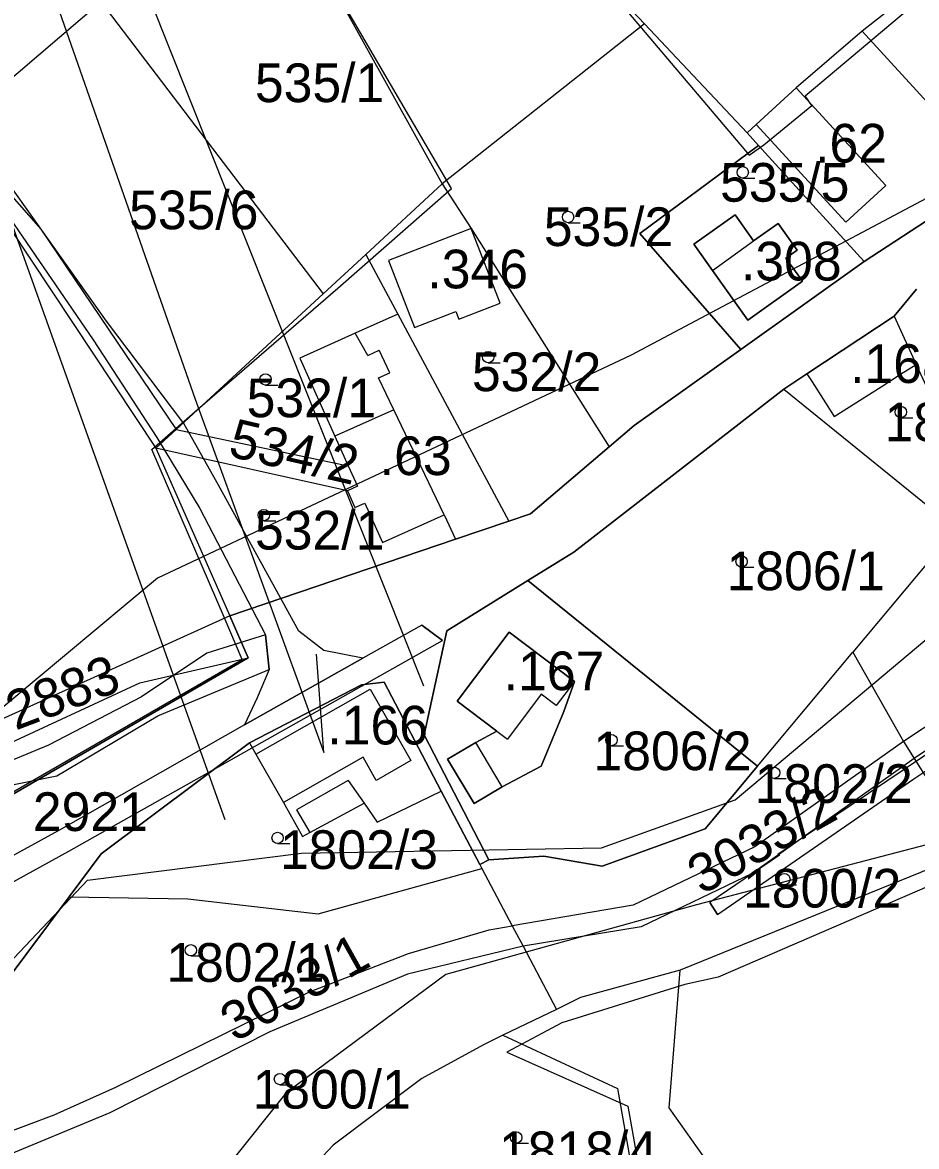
# Model space of a CAD drawing. Extents: x -564810 to -550519, y -1045831 to -1034011.
# Drawn here: x -553711.3 to -553593.3, y -1037395.7 to -1037247.5 of the extents above; entities that cross this region are included whole.
import ezdxf

# ---------------------------------------------------------------- set-up
doc = ezdxf.new("R2010")
doc.units = 0
for name, color, linetype in [('KN stav', 7, 'Continuous'), ('Obvod KPU', 7, 'Continuous'), ('Parcelní čísla', 7, 'Continuous'), ('Polní cesty stavající', 7, 'Continuous'), ('STG', 7, 'Continuous'), ('Vedení VN', 7, 'Continuous'), ('Vrstva 22', 7, 'Continuous'), ('Vrstva 33', 7, 'Continuous'), ('Vrstva 39', 7, 'Continuous'), ('Vrstva 4', 7, 'Continuous'), ('zamokř ploch', 7, 'Continuous')]:
    doc.layers.add(name, color=color, linetype=linetype)

msp = doc.modelspace()

# ---------------------------------------------------------------- linework, layer by layer
at = {"layer": 'KN stav'}
for p, q in [((-553679.48, -1037226.4), (-553655.9, -1037268.76)), ((-553578.88, -1037231.64), (-553600.49, -1037248.6)), ((-553637.47, -1037238.89), (-553629.2, -1037247.67)), ((-553720.52, -1037261.5), (-553700.92, -1037244.74)), ((-553700.92, -1037244.74), (-553671.59, -1037283.25)), ((-553629.2, -1037247.67), (-553655.9, -1037268.76)), ((-553615.67, -1037262.05), (-553629.2, -1037247.67)), ((-553600.49, -1037248.6), (-553609.19, -1037256.09)), ((-553600.49, -1037248.6), (-553583.03, -1037267.78)), ((-553609.19, -1037256.09), (-553614.46, -1037260.94)), ((-553614.46, -1037260.94), (-553615.67, -1037262.05)), ((-553720.52, -1037261.5), (-553708.83, -1037274.73)), ((-553615.67, -1037262.05), (-553614.16, -1037263.71)), ((-553614.16, -1037263.71), (-553629.82, -1037275.31)), ((-553629.82, -1037275.31), (-553614.16, -1037263.71)), ((-553614.16, -1037263.71), (-553603.9, -1037274.98)), ((-553603.9, -1037274.98), (-553614.16, -1037263.71)), ((-553600.24, -1037279.01), (-553583.03, -1037267.78)), ((-553583.03, -1037267.78), (-553600.24, -1037279.01)), ((-553655.9, -1037268.76), (-553665.97, -1037278.06)), ((-553655.9, -1037268.76), (-553652.07, -1037274.65)), ((-553617.26, -1037272.84), (-553622.71, -1037276.72)), ((-553622.71, -1037276.72), (-553617.26, -1037272.84)), ((-553614.81, -1037276.29), (-553617.26, -1037272.84)), ((-553617.26, -1037272.84), (-553614.81, -1037276.29)), ((-553611.58, -1037274), (-553614.81, -1037276.29)), ((-553614.81, -1037276.29), (-553611.58, -1037274)), ((-553609.09, -1037277.5), (-553611.58, -1037274)), ((-553611.58, -1037274), (-553609.09, -1037277.5)), ((-553712.98, -1037274.52), (-553693.67, -1037303.63)), ((-553708.83, -1037274.73), (-553690.97, -1037301.14)), ((-553652.07, -1037274.65), (-553662.99, -1037278.87)), ((-553652.07, -1037274.65), (-553652.06, -1037274.66)), ((-553648.26, -1037284.51), (-553652.06, -1037274.66)), ((-553652.06, -1037274.66), (-553633.87, -1037303.45)), ((-553629.82, -1037275.31), (-553616.5, -1037290.62)), ((-553616.5, -1037290.62), (-553629.82, -1037275.31)), ((-553603.9, -1037274.98), (-553600.24, -1037279.01)), ((-553600.24, -1037279.01), (-553603.9, -1037274.98)), ((-553622.71, -1037276.72), (-553620.26, -1037280.17)), ((-553620.26, -1037280.17), (-553622.71, -1037276.72)), ((-553665.97, -1037278.06), (-553671.59, -1037283.25)), ((-553665.97, -1037278.06), (-553661.75, -1037285.94)), ((-553662.99, -1037278.87), (-553659.57, -1037287.71)), ((-553610.55, -1037278.54), (-553609.09, -1037277.5)), ((-553609.09, -1037277.5), (-553610.55, -1037278.54)), ((-553608.38, -1037281.6), (-553610.55, -1037278.54)), ((-553610.55, -1037278.54), (-553608.38, -1037281.6)), ((-553620.26, -1037280.17), (-553615.59, -1037286.73)), ((-553615.59, -1037286.73), (-553620.26, -1037280.17)), ((-553616.5, -1037290.62), (-553600.24, -1037279.01)), ((-553600.24, -1037279.01), (-553616.5, -1037290.62)), ((-553615.59, -1037286.73), (-553608.38, -1037281.6)), ((-553608.38, -1037281.6), (-553615.59, -1037286.73)), ((-553671.59, -1037283.25), (-553690.97, -1037301.14)), ((-553593.31, -1037282.63), (-553596.28, -1037286.21)), ((-553596.28, -1037286.21), (-553593.31, -1037282.63)), ((-553653.71, -1037286.62), (-553648.26, -1037284.51)), ((-553661.75, -1037285.94), (-553667.39, -1037288.47)), ((-553661.75, -1037285.94), (-553647.12, -1037313.24)), ((-553659.57, -1037287.71), (-553654.11, -1037285.6)), ((-553654.11, -1037285.6), (-553653.71, -1037286.62)), ((-553596.28, -1037286.21), (-553607.78, -1037293.8)), ((-553607.78, -1037293.8), (-553596.28, -1037286.21)), ((-553596.28, -1037286.21), (-553593.36, -1037292.58)), ((-553667.39, -1037288.47), (-553674.68, -1037291.74)), ((-553630.56, -1037300.63), (-553616.5, -1037290.62)), ((-553616.5, -1037290.62), (-553630.56, -1037300.63)), ((-553674.68, -1037291.74), (-553670.06, -1037302.04)), ((-553595.42, -1037293.88), (-553593.36, -1037292.58)), ((-553593.36, -1037292.58), (-553587.64, -1037305.07)), ((-553607.78, -1037293.8), (-553610.84, -1037295.82)), ((-553610.84, -1037295.82), (-553607.78, -1037293.8)), ((-553607.78, -1037293.8), (-553607.11, -1037294.85)), ((-553607.11, -1037294.85), (-553604.2, -1037299.44)), ((-553597.99, -1037295.51), (-553595.42, -1037293.88)), ((-553610.84, -1037295.82), (-553638.53, -1037317.33)), ((-553638.53, -1037317.33), (-553610.84, -1037295.82)), ((-553610.84, -1037295.82), (-553588.14, -1037314.25)), ((-553604.2, -1037299.44), (-553597.99, -1037295.51)), ((-553633.87, -1037303.45), (-553630.56, -1037300.63)), ((-553630.56, -1037300.63), (-553633.87, -1037303.45)), ((-553690.97, -1037301.14), (-553693.67, -1037303.63)), ((-553690.97, -1037301.14), (-553668.29, -1037305.97)), ((-553670.06, -1037302.04), (-553668.29, -1037305.97)), ((-553693.67, -1037303.63), (-553683.9, -1037325.72)), ((-553668.39, -1037309.23), (-553693.67, -1037303.63)), ((-553644.25, -1037312.27), (-553633.87, -1037303.45)), ((-553633.87, -1037303.45), (-553644.25, -1037312.27)), ((-553668.29, -1037305.97), (-553667.09, -1037308.65)), ((-553667.09, -1037308.65), (-553668.39, -1037309.23)), ((-553668.39, -1037309.23), (-553667.4, -1037311.44)), ((-553667.4, -1037311.44), (-553666.1, -1037310.86)), ((-553666.1, -1037310.86), (-553663.77, -1037316.05)), ((-553663.77, -1037316.05), (-553655.62, -1037312.39)), ((-553655.62, -1037312.39), (-553654.16, -1037315.63)), ((-553647.12, -1037313.24), (-553644.25, -1037312.27)), ((-553644.25, -1037312.27), (-553647.12, -1037313.24)), ((-553654.16, -1037315.63), (-553647.12, -1037313.24)), ((-553647.12, -1037313.24), (-553654.16, -1037315.63)), ((-553588.14, -1037314.25), (-553601.74, -1037330.54)), ((-553683.9, -1037325.72), (-553654.16, -1037315.63)), ((-553654.16, -1037315.63), (-553683.9, -1037325.72)), ((-553638.53, -1037317.33), (-553644.58, -1037321.08)), ((-553644.58, -1037321.08), (-553638.53, -1037317.33)), ((-553559.3, -1037318.56), (-553595.05, -1037342.3)), ((-553644.58, -1037321.08), (-553655.27, -1037327.72)), ((-553655.27, -1037327.72), (-553644.58, -1037321.08)), ((-553644.58, -1037321.08), (-553614.29, -1037345.56)), ((-553614.29, -1037345.56), (-553644.58, -1037321.08)), ((-553683.9, -1037325.72), (-553724.76, -1037344.25)), ((-553681.51, -1037331.29), (-553683.9, -1037325.72)), ((-553683.9, -1037325.72), (-553681.51, -1037331.29)), ((-553655.27, -1037327.72), (-553658.26, -1037341.41)), ((-553658.26, -1037341.41), (-553655.27, -1037327.72)), ((-553647.08, -1037327.89), (-553653.94, -1037336.98)), ((-553653.94, -1037336.98), (-553647.08, -1037327.89)), ((-553638.46, -1037334.4), (-553647.08, -1037327.89)), ((-553647.08, -1037327.89), (-553638.46, -1037334.4)), ((-553614.29, -1037345.56), (-553601.74, -1037330.54)), ((-553601.74, -1037330.54), (-553595.05, -1037342.3)), ((-553721.53, -1037354.48), (-553681.51, -1037331.29)), ((-553681.51, -1037331.29), (-553721.53, -1037354.48)), ((-553695.78, -1037334.55), (-553681.51, -1037331.29)), ((-553738.8, -1037354.51), (-553695.78, -1037334.55)), ((-553666.55, -1037334.82), (-553681.33, -1037342.47)), ((-553681.33, -1037342.47), (-553666.55, -1037334.82)), ((-553663.55, -1037334.5), (-553666.55, -1037334.82)), ((-553666.55, -1037334.82), (-553663.55, -1037334.5)), ((-553656.04, -1037348.86), (-553663.55, -1037334.5)), ((-553663.55, -1037334.5), (-553656.04, -1037348.86)), ((-553639.83, -1037338.35), (-553638.46, -1037334.4)), ((-553638.46, -1037334.4), (-553639.83, -1037338.35)), ((-553653.94, -1037336.98), (-553648.67, -1037340.96)), ((-553648.67, -1037340.96), (-553653.94, -1037336.98)), ((-553642.83, -1037345.55), (-553639.83, -1037338.35)), ((-553639.83, -1037338.35), (-553642.83, -1037345.55)), ((-553584.82, -1037338.56), (-553593.62, -1037344.57)), ((-553648.67, -1037340.96), (-553651.47, -1037342.43)), ((-553651.47, -1037342.43), (-553648.67, -1037340.96)), ((-553681.33, -1037342.47), (-553700.89, -1037357.13)), ((-553700.89, -1037357.13), (-553681.33, -1037342.47)), ((-553681.33, -1037342.47), (-553680.47, -1037343.98)), ((-553658.26, -1037341.41), (-553649.74, -1037357.93)), ((-553649.74, -1037357.93), (-553658.26, -1037341.41)), ((-553651.47, -1037342.43), (-553655.18, -1037344.63)), ((-553655.18, -1037344.63), (-553651.47, -1037342.43)), ((-553595.05, -1037342.3), (-553614.66, -1037356.22)), ((-553595.05, -1037342.3), (-553593.62, -1037344.57)), ((-553680.47, -1037343.98), (-553676.84, -1037350.37)), ((-553655.18, -1037344.63), (-553651.7, -1037350.49)), ((-553651.7, -1037350.49), (-553655.18, -1037344.63)), ((-553648, -1037348.29), (-553642.83, -1037345.55)), ((-553642.83, -1037345.55), (-553648, -1037348.29)), ((-553614.29, -1037345.56), (-553621.19, -1037353.82)), ((-553621.19, -1037353.82), (-553614.29, -1037345.56)), ((-553593.62, -1037344.57), (-553615, -1037359.71)), ((-553593.62, -1037344.57), (-553591.35, -1037348.16)), ((-553651.7, -1037350.49), (-553648, -1037348.29)), ((-553648, -1037348.29), (-553651.7, -1037350.49)), ((-553664.46, -1037352.93), (-553656.04, -1037348.86)), ((-553650.94, -1037358.51), (-553656.04, -1037348.86)), ((-553656.04, -1037348.86), (-553650.94, -1037358.51)), ((-553676.84, -1037350.37), (-553674.31, -1037354.82)), ((-553673.35, -1037354.3), (-553666.21, -1037350.45)), ((-553666.21, -1037350.45), (-553664.46, -1037352.93)), ((-553674.31, -1037354.82), (-553673.35, -1037354.3)), ((-553621.19, -1037353.82), (-553634.79, -1037358.75)), ((-553634.79, -1037358.75), (-553621.19, -1037353.82)), ((-553700.89, -1037357.13), (-553705.11, -1037362.78)), ((-553705.11, -1037362.78), (-553700.89, -1037357.13)), ((-553642.49, -1037357.41), (-553649.74, -1037357.93)), ((-553649.74, -1037357.93), (-553642.49, -1037357.41)), ((-553634.79, -1037358.75), (-553642.49, -1037357.41)), ((-553642.49, -1037357.41), (-553634.79, -1037358.75)), ((-553614.66, -1037356.22), (-553630.71, -1037363.91)), ((-553585.89, -1037356.77), (-553624.49, -1037372.47)), ((-553649.74, -1037357.93), (-553650.94, -1037358.51)), ((-553650.94, -1037358.51), (-553649.74, -1037357.93)), ((-553650.94, -1037358.51), (-553650.65, -1037359.06)), ((-553672.24, -1037365.04), (-553650.65, -1037359.06)), ((-553650.65, -1037359.06), (-553646.66, -1037366.62)), ((-553615, -1037359.71), (-553629.66, -1037366.77)), ((-553705.11, -1037362.78), (-553713.43, -1037373.92)), ((-553713.43, -1037373.92), (-553705.11, -1037362.78)), ((-553705.11, -1037362.78), (-553689.47, -1037363.05)), ((-553689.47, -1037363.05), (-553672.24, -1037365.04)), ((-553630.71, -1037363.91), (-553646.66, -1037366.62)), ((-553660.33, -1037370.26), (-553649.69, -1037367.13)), ((-553649.69, -1037367.13), (-553646.66, -1037366.62)), ((-553646.66, -1037366.62), (-553645.23, -1037369.31)), ((-553629.66, -1037366.77), (-553645.23, -1037369.31)), ((-553645.23, -1037369.31), (-553660.46, -1037373.01)), ((-553645.23, -1037369.31), (-553640.83, -1037377.64)), ((-553673.41, -1037375.34), (-553660.33, -1037370.26)), ((-553660.46, -1037373.01), (-553678.63, -1037380.59)), ((-553624.49, -1037372.47), (-553637.64, -1037376.09)), ((-553625.95, -1037390.62), (-553624.49, -1037372.47)), ((-553698.95, -1037387.88), (-553673.41, -1037375.34)), ((-553637.64, -1037376.09), (-553640.83, -1037377.64)), ((-553640.83, -1037377.64), (-553647.9, -1037381.06)), ((-553678.63, -1037380.59), (-553699.72, -1037391.3)), ((-553647.9, -1037381.06), (-553650.45, -1037382.3)), ((-553647.9, -1037381.06), (-553632.78, -1037388.09)), ((-553650.45, -1037382.3), (-553658.6, -1037386.76)), ((-553658.6, -1037386.76), (-553670.27, -1037395.55)), ((-553707.09, -1037391.54), (-553698.95, -1037387.88)), ((-553632.78, -1037388.09), (-553630.11, -1037403.18)), ((-553717.96, -1037395.66), (-553707.09, -1037391.54)), ((-553699.72, -1037391.3), (-553717.23, -1037398.53)), ((-553618.57, -1037401.04), (-553625.95, -1037390.62)), ((-553670.27, -1037395.55), (-553679.21, -1037404.95))]:
    msp.add_line(p, q, dxfattribs=at)
at = {"layer": 'Obvod KPU'}
for p, q in [((-553658.45, -1037214.25), (-553615.38, -1037264.96)), ((-553654.67, -1037269.35), (-553678.13, -1037229.18)), ((-553608.01, -1037257.14), (-553579.65, -1037233.3)), ((-553607.12, -1037258.44), (-553608.01, -1037257.14)), ((-553613.48, -1037263.6), (-553607.12, -1037258.44)), ((-553615.38, -1037264.96), (-553613.48, -1037263.6)), ((-553669.66, -1037282.52), (-553654.67, -1037269.35)), ((-553688.16, -1037298.52), (-553669.66, -1037282.52)), ((-553694.18, -1037303.78), (-553688.16, -1037298.52)), ((-553684.67, -1037325.93), (-553694.18, -1037303.78)), ((-553682.27, -1037331.51), (-553684.67, -1037325.93)), ((-553721.65, -1037354.21), (-553682.27, -1037331.51)), ((-553585.33, -1037358.59), (-553619.5, -1037373.41)), ((-553619.5, -1037373.41), (-553623.91, -1037374.36)), ((-553623.91, -1037374.36), (-553640.1, -1037379.39)), ((-553640.1, -1037379.39), (-553647.36, -1037383.28)), ((-553647.36, -1037383.28), (-553631.41, -1037390.4)), ((-553631.41, -1037390.4), (-553629.26, -1037402.58))]:
    msp.add_line(p, q, dxfattribs=at)
at = {"layer": 'Polní cesty stavající'}
for p, q in [((-553700.19, -1037286.86), (-553713.25, -1037268.5)), ((-553715.35, -1037269.81), (-553701.93, -1037289.34)), ((-553689.96, -1037300.36), (-553700.19, -1037286.86)), ((-553701.93, -1037289.34), (-553693.52, -1037302.23)), ((-553685.41, -1037308.49), (-553689.96, -1037300.36)), ((-553693.52, -1037302.23), (-553687.87, -1037311.57)), ((-553674.79, -1037327.75), (-553685.41, -1037308.49)), ((-553687.87, -1037311.57), (-553679.19, -1037328.22)), ((-553671.5, -1037330.32), (-553674.79, -1037327.75)), ((-553679.19, -1037328.22), (-553686.95, -1037330.66)), ((-553679.19, -1037328.22), (-553678.71, -1037332.83)), ((-553678.71, -1037332.83), (-553679.19, -1037328.22)), ((-553686.95, -1037330.66), (-553695.57, -1037336.43)), ((-553666.37, -1037331.31), (-553671.5, -1037330.32)), ((-553681.98, -1037340.13), (-553666.37, -1037331.31)), ((-553693.42, -1037338.91), (-553678.71, -1037332.83)), ((-553678.71, -1037332.83), (-553680.31, -1037336.54)), ((-553695.57, -1037336.43), (-553707.81, -1037342.77)), ((-553680.31, -1037336.54), (-553681.98, -1037340.13)), ((-553593.66, -1037347.21), (-553576.79, -1037336.01)), ((-553706.72, -1037346.84), (-553693.42, -1037338.91)), ((-553583.85, -1037338.52), (-553611.62, -1037357.21)), ((-553707.81, -1037342.77), (-553713.78, -1037345.26)), ((-553714.12, -1037348.35), (-553706.72, -1037346.84)), ((-553619.58, -1037365.12), (-553593.66, -1037347.21)), ((-553611.41, -1037357.29), (-553620.59, -1037363.55)), ((-553611.62, -1037357.21), (-553611.41, -1037357.29)), ((-553619.58, -1037365.12), (-553620.59, -1037363.55)), ((-553620.59, -1037363.55), (-553619.58, -1037365.12))]:
    msp.add_line(p, q, dxfattribs=at)
at = {"layer": 'STG'}
for points in [[(-553196.13, -1036789.62), (-553277.88, -1036851.18), (-553308.2, -1036910.9), (-553330.24, -1036961.43), (-553350.45, -1037016.56), (-553366.98, -1037068.01), (-553390.87, -1037124.06), (-553420.26, -1037173.67), (-553443.22, -1037210.43), (-553471.7, -1037229.72), (-553504.77, -1037267.39), (-553528.65, -1037307.82), (-553552.53, -1037334.46), (-553583.76, -1037353.76), (-553622.34, -1037363.86), (-553655.41, -1037373.05), (-553676.54, -1037388.67), (-553691.23, -1037407.05)], [(-553480.33, -1036929.37), (-553461.96, -1036938.55), (-553460.12, -1036956.93), (-553461.96, -1036988.17), (-553467.47, -1037058), (-553474.82, -1037114.96), (-553502.38, -1037175.6), (-553529.93, -1037214.19), (-553572.19, -1037260.13), (-553630.97, -1037291.37), (-553693.44, -1037320.77), (-553737.53, -1037357.52), (-553755.9, -1037388.76), (-553770.59, -1037447.57)]]:
    msp.add_lwpolyline(points, dxfattribs=at)
at = {"layer": 'Vedení VN'}
msp.add_line((-553671.53, -1037343.76), (-553672.46, -1037330.79), dxfattribs=at)
for points in [[(-553567.53, -1034875.85), (-552617.75, -1036041.77), (-552525.91, -1036160.49), (-552512.48, -1036183.11), (-552698.29, -1036379.56), (-552912.35, -1036500.4), (-553117.93, -1036544.92), (-553344, -1036644.56), (-553507.2, -1036737.84), (-553648.49, -1036896.84), (-553694.41, -1037244.51), (-553658.38, -1037334.97)], [(-553684.52, -1037352.63), (-553725.5, -1037238.15), (-553666.15, -1036855.85), (-553493.77, -1036691.9), (-553319.98, -1036604.98), (-553120.76, -1036515.94), (-552942.02, -1036478.49), (-552709.59, -1036345.64), (-552689.1, -1036325.85), (-552549.22, -1036164.73)], [(-553294.31, -1036605.55), (-553373.57, -1036648.74), (-553451.25, -1036691.25), (-553510.82, -1036723.68), (-553562.2, -1036779.16), (-553608.71, -1036829.76), (-553656.52, -1036881.98), (-553666.45, -1036950.74), (-553677.06, -1037025.03), (-553686.97, -1037093.28), (-553698.77, -1037175.72), (-553707.94, -1037241.65), (-553688.47, -1037297.17), (-553671.53, -1037343.76)]]:
    msp.add_lwpolyline(points, dxfattribs=at)
at = {"layer": 'Vrstva 33'}
msp.add_lwpolyline([(-553735.18, -1037395.91), (-553715.41, -1037374.01), (-553702.7, -1037360.58), (-553674.45, -1037357.05), (-553634.9, -1037356.34), (-553617.24, -1037349.99), (-553591.11, -1037328.08), (-553551.56, -1037292.76), (-553528.96, -1037277.92), (-553521.2, -1037270.85), (-553506.36, -1037247.54), (-553495.77, -1037230.58), (-553486.59, -1037221.39), (-553476, -1037218.57), (-553463.99, -1037214.33), (-553459.75, -1037204.44), (-553456.22, -1037169.82), (-553452.69, -1037157.81), (-553430.8, -1037134.34), (-553432.21, -1037117.39), (-553439.98, -1037092.66), (-553437.86, -1037027.66), (-553431.51, -1036952.06)], dxfattribs=at)
at = {"layer": 'Vrstva 39'}
for p, q in [((-553658.59, -1037326.96), (-553666.37, -1037331.31)), ((-553658.59, -1037326.96), (-553655.84, -1037328.97)), ((-553655.84, -1037328.97), (-553658.59, -1037326.96)), ((-553705.17, -1037356.77), (-553655.84, -1037328.97)), ((-553666.37, -1037331.31), (-553681.98, -1037340.13)), ((-553681.98, -1037340.13), (-553706.14, -1037353.88)), ((-553706.14, -1037353.88), (-553718.43, -1037360.58)), ((-553718.72, -1037364.22), (-553705.17, -1037356.77))]:
    msp.add_line(p, q, dxfattribs=at)
at = {"layer": 'Vrstva 4'}
for p, q in [((-553609.19, -1037256.09), (-553597.36, -1037268.96)), ((-553602.63, -1037273.81), (-553614.46, -1037260.94)), ((-553597.36, -1037268.96), (-553602.63, -1037273.81)), ((-553620.26, -1037280.17), (-553614.81, -1037276.29)), ((-553665.72, -1037291.39), (-553667.39, -1037288.46)), ((-553665.72, -1037291.39), (-553664.2, -1037290.7)), ((-553662.79, -1037293.67), (-553664.2, -1037290.7)), ((-553664.31, -1037294.35), (-553662.79, -1037293.67)), ((-553662.29, -1037298.55), (-553664.31, -1037294.35)), ((-553662.29, -1037298.55), (-553670.06, -1037302.04)), ((-553655.62, -1037312.39), (-553662.29, -1037298.55)), ((-553638.46, -1037334.39), (-553640.85, -1037337.56)), ((-553680.47, -1037343.98), (-553665.38, -1037335.41)), ((-553665.38, -1037335.41), (-553660.03, -1037344.83)), ((-553642.83, -1037336.07), (-553647.3, -1037341.99)), ((-553640.85, -1037337.56), (-553642.83, -1037336.07)), ((-553648.67, -1037340.95), (-553647.3, -1037341.99)), ((-553648, -1037348.29), (-553651.48, -1037342.43)), ((-553666.32, -1037344.39), (-553676.84, -1037350.37)), ((-553664.6, -1037347.43), (-553666.32, -1037344.39)), ((-553660.03, -1037344.83), (-553664.6, -1037347.43)), ((-553668.32, -1037347.44), (-553675.11, -1037351.3)), ((-553668.32, -1037347.44), (-553666.21, -1037350.44)), ((-553675.11, -1037351.3), (-553673.35, -1037354.3))]:
    msp.add_line(p, q, dxfattribs=at)
at = {"layer": 'zamokř ploch'}
for p, q in [((-553616.25, -1037267.99), (-553614.65, -1037267.99)), ((-553639.29, -1037273.88), (-553637.69, -1037273.88)), ((-553649.83, -1037292.35), (-553648.23, -1037292.35)), ((-553679.2, -1037295.3), (-553677.59, -1037295.3)), ((-553595.4, -1037299.6), (-553593.8, -1037299.6)), ((-553679.42, -1037313.19), (-553677.82, -1037313.19)), ((-553616.4, -1037319.31), (-553614.8, -1037319.31)), ((-553633.57, -1037342.87), (-553631.97, -1037342.87)), ((-553612.11, -1037347.17), (-553610.51, -1037347.17)), ((-553677.61, -1037355.78), (-553676.01, -1037355.78)), ((-553610.76, -1037361.22), (-553609.16, -1037361.22)), ((-553689.05, -1037370.59), (-553687.45, -1037370.59)), ((-553677.3, -1037387.58), (-553675.7, -1037387.58)), ((-553646.13, -1037395.28), (-553644.53, -1037395.28))]:
    msp.add_line(p, q, dxfattribs=at)
for centre in [(-553616.25, -1037267.24), (-553639.29, -1037273.13), (-553649.83, -1037291.6), (-553679.2, -1037294.55), (-553595.4, -1037298.85), (-553679.42, -1037312.44), (-553616.4, -1037318.56), (-553633.57, -1037342.12), (-553612.11, -1037346.42), (-553677.61, -1037355.03), (-553610.76, -1037360.47), (-553689.05, -1037369.84), (-553677.3, -1037386.83), (-553646.13, -1037394.53)]:
    msp.add_circle(centre, 0.75, dxfattribs=at)

# ---------------------------------------------------------------- texts
at = {"layer": 'Parcelní čísla'}
for s, p in [('535/1', (-553680.6, -1037257.98)), ('535/5', (-553619.24, -1037271.11)), ('535/6', (-553697.2, -1037274.75)), ('535/2', (-553642.49, -1037276.96)), ('532/2', (-553651.97, -1037296.1)), ('532/1', (-553681.69, -1037299.54)), ('1808', (-553597.54, -1037302.71)), ('532/1', (-553680.59, -1037316.99)), ('1806/1', (-553618.38, -1037322.35)), ('1806/2', (-553635.94, -1037346.09)), ('1802/2', (-553614.68, -1037350.41)), ('2921', (-553709.89, -1037354.11)), ('1802/3', (-553677.3, -1037359.12)), ('1800/2', (-553616.21, -1037364.21)), ('1802/1', (-553692.29, -1037374)), ('1800/1', (-553680.91, -1037390.72)), ('1818/4', (-553648.41, -1037398.84))]:
    msp.add_text(s, height=5.1, dxfattribs=at).set_placement(p)
for s, rotation, p in [('534/2', 346.9764, (-553684.28, -1037304.64)), ('2883', 20.8292, (-553712.18, -1037340.88)), ('3033/2', 29.2264, (-553621.63, -1037362.59)), ('3033/1', 29.2264, (-553683.25, -1037382.02))]:
    msp.add_text(s, height=5.1, rotation=rotation, dxfattribs=at).set_placement(p)
at = {"layer": 'Vrstva 22'}
for s, p in [('.62', (-553606.7, -1037265.95)), ('.346', (-553657.85, -1037282.54)), ('.308', (-553616.48, -1037281.5)), ('.168', (-553602.08, -1037295.02)), ('.63', (-553664.13, -1037307.17)), ('.167', (-553647.78, -1037335.54)), ('.166', (-553671.04, -1037342.7))]:
    msp.add_text(s, height=5.1, dxfattribs=at).set_placement(p)

doc.saveas('drawing.dxf')
